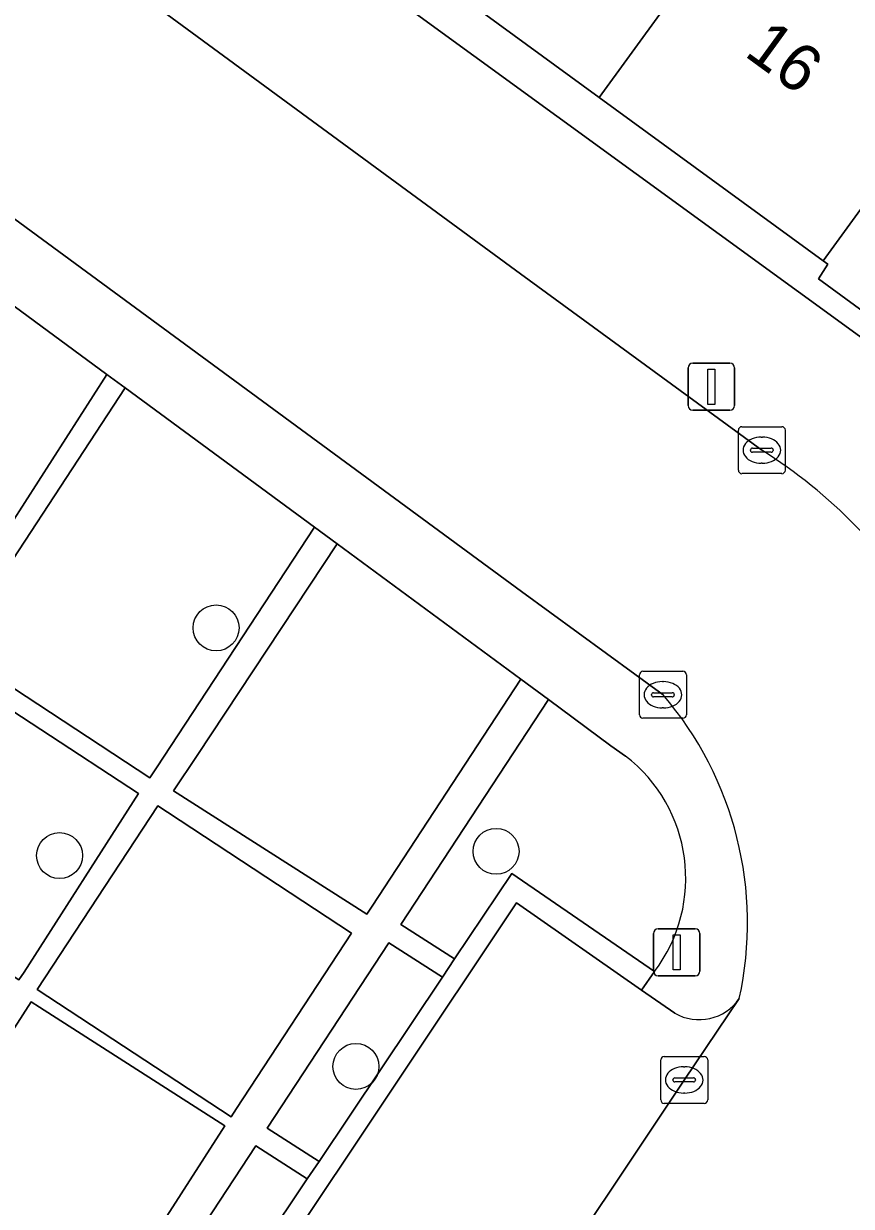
# Model space of a CAD drawing. Extents: x 160102 to 160934, y 382045 to 382923.
# Drawn here: x 160446.44 to 160464.08, y 382301.4 to 382326.59 of the extents above; entities that cross this region are included whole.
import ezdxf

# ---------------------------------------------------------------- set-up
doc = ezdxf.new("R2010")
doc.units = 0
for name, color, linetype in [('IMGEO_Boom', 7, 'Continuous'), ('IMGEO_Erf', 7, 'Continuous'), ('IMGEO_Groenvoorziening', 7, 'Continuous'), ('IMGEO_Kolk', 7, 'Continuous'), ('IMGEO_Lichtmast', 7, 'Continuous'), ('IMGEO_Pand', 7, 'Continuous'), ('IMGEO_Pand_nummerreeks', 7, 'Continuous'), ('IMGEO_Parkeervlak_open', 7, 'Continuous'), ('IMGEO_Rijbaan_lokaal_open', 7, 'Continuous'), ('IMGEO_Voetpad_open', 7, 'Continuous')]:
    doc.layers.add(name, color=color, linetype=linetype)

msp = doc.modelspace()

# ---------------------------------------------------------------- linework, layer by layer
at = {"layer": 'IMGEO_Boom'}
for centre in [(160450.542, 382313.722), (160447.207, 382308.872), (160456.508, 382308.962), (160453.522, 382304.38)]:
    msp.add_circle(centre, 0.489, dxfattribs=at)
at = {"layer": 'IMGEO_Erf'}
msp.add_lwpolyline([(160458.705, 382325.02), (160454.136, 382328.353), (160449.479, 382331.751), (160444.691, 382335.12), (160444.429, 382335.326), (160443.963, 382334.685), (160476.788, 382310.823), (160477.195, 382311.38), (160476.921, 382311.578), (160477.022, 382311.703), (160472.614, 382314.863), (160472.121, 382315.216), (160471.901, 382314.935), (160469.697, 382316.552), (160469.89, 382316.85), (160467.912, 382318.297), (160465.832, 382319.819), (160465.6, 382319.532), (160463.381, 382321.156), (160463.574, 382321.469), (160463.479, 382321.539)], close=True, dxfattribs=at)
at = {"layer": 'IMGEO_Groenvoorziening'}
for points in [[(160448.213, 382319.122), (160444.425, 382321.906), (160440.663, 382316.265), (160440.553, 382316.1), (160444.592, 382313.476), (160444.714, 382313.667)], [(160452.637, 382315.87), (160448.605, 382318.834), (160444.952, 382313.27), (160445.16, 382313.133), (160449.13, 382310.527), (160449.272, 382310.744)], [(160457.037, 382312.627), (160453.119, 382315.515), (160450.138, 382311.006), (160449.638, 382310.25), (160453.755, 382307.621), (160453.869, 382307.795)], [(160448.886, 382310.193), (160444.723, 382312.924), (160442.093, 382308.947), (160446.341, 382306.223), (160446.45, 382306.392)], [(160449.505, 382309.796), (160449.3, 382309.93), (160446.733, 382306.021), (160450.864, 382303.308), (160450.98, 382303.485), (160453.431, 382307.217)], [(160452.737, 382302.359), (160455.363, 382306.281), (160454.224, 382307.012), (160451.634, 382303.066)], [(160450.726, 382303.113), (160446.78, 382305.644), (160446.601, 382305.759), (160443.771, 382301.347), (160447.896, 382298.701), (160448.004, 382298.871)], [(160449.681, 382297.794), (160452.486, 382301.984), (160451.387, 382302.689), (160448.62, 382298.475)]]:
    msp.add_lwpolyline(points, close=True, dxfattribs=at)
msp.add_lwpolyline([(160459.264, 382310.993), (160458.953, 382311.213), (160457.625, 382312.193), (160454.481, 382307.403), (160455.623, 382306.67), (160456.844, 382308.493), (160459.882, 382306.403)], dxfattribs=at)
msp.add_arc((160457.266, 382308.387), 3.284, 322.8198, 52.5166, dxfattribs=at)
at = {"layer": 'IMGEO_Kolk'}
for p, q in [((160461.67, 382317.081), (160461.67, 382317.933)), ((160461.745, 382318.007), (160462.597, 382318.007)), ((160462.671, 382317.933), (160462.671, 382317.081)), ((160462.158, 382317.787), (160462.183, 382317.787)), ((160461.929, 382317.501), (160461.929, 382317.513)), ((160462.367, 382317.464), (160461.969, 382317.464)), ((160461.972, 382317.55), (160462.37, 382317.55)), ((160462.413, 382317.513), (160462.413, 382317.501)), ((160462.181, 382317.227), (160462.156, 382317.227)), ((160462.597, 382317.007), (160461.745, 382317.007)), ((160459.563, 382311.871), (160459.563, 382312.723)), ((160459.638, 382312.797), (160460.49, 382312.797)), ((160460.564, 382312.723), (160460.564, 382311.871)), ((160460.051, 382312.577), (160460.076, 382312.577)), ((160459.822, 382312.291), (160459.822, 382312.303)), ((160460.26, 382312.254), (160459.862, 382312.254)), ((160459.865, 382312.34), (160460.263, 382312.34)), ((160460.306, 382312.303), (160460.306, 382312.291)), ((160460.074, 382312.017), (160460.049, 382312.017)), ((160460.49, 382311.797), (160459.638, 382311.797)), ((160460.091, 382304.593), (160460.943, 382304.593)), ((160460.016, 382303.667), (160460.016, 382304.519)), ((160460.504, 382304.373), (160460.529, 382304.373)), ((160461.017, 382304.519), (160461.017, 382303.667)), ((160460.275, 382304.087), (160460.275, 382304.099)), ((160460.318, 382304.136), (160460.716, 382304.136)), ((160460.759, 382304.099), (160460.759, 382304.087)), ((160460.713, 382304.05), (160460.315, 382304.05)), ((160460.527, 382303.813), (160460.502, 382303.813)), ((160460.943, 382303.593), (160460.091, 382303.593))]:
    msp.add_line(p, q, dxfattribs=at)
for points in [[(160461.67, 382317.081), (160461.67, 382317.933)], [(160461.745, 382318.007), (160462.597, 382318.007)], [(160462.671, 382317.933), (160462.671, 382317.081)], [(160462.597, 382317.007), (160461.745, 382317.007)], [(160459.563, 382311.871), (160459.563, 382312.723)], [(160459.638, 382312.797), (160460.49, 382312.797)], [(160460.564, 382312.723), (160460.564, 382311.871)], [(160460.49, 382311.797), (160459.638, 382311.797)], [(160460.091, 382304.593), (160460.943, 382304.593)], [(160460.016, 382303.667), (160460.016, 382304.519)], [(160461.017, 382304.519), (160461.017, 382303.667)], [(160460.943, 382303.593), (160460.091, 382303.593)]]:
    msp.add_lwpolyline(points, dxfattribs=at)
for centre, radius, start, end in [((160461.747, 382317.931), 0.0765, 91.552, 178.448), ((160461.747, 382317.931), 0.0765, 91.552, 178.448), ((160462.595, 382317.931), 0.0765, 1.552, 88.448), ((160462.595, 382317.931), 0.0765, 1.552, 88.448), ((160461.969, 382317.51), 0.0403, 85.8775, 175.7526), ((160461.966, 382317.5), 0.0366, 178.938, 274.7102), ((160462.37, 382317.507), 0.043, 264.8664, 352.4533), ((160462.374, 382317.512), 0.0386, 1.7309, 96.639), ((160461.747, 382317.083), 0.0765, 181.552, 268.448), ((160461.747, 382317.083), 0.0765, 181.552, 268.448), ((160462.595, 382317.083), 0.0765, 271.552, 358.448), ((160462.595, 382317.083), 0.0765, 271.552, 358.448), ((160459.64, 382312.721), 0.0765, 91.552, 178.448), ((160459.64, 382312.721), 0.0765, 91.552, 178.448), ((160460.488, 382312.721), 0.0765, 1.552, 88.448), ((160460.488, 382312.721), 0.0765, 1.552, 88.448), ((160459.862, 382312.3), 0.0403, 85.8775, 175.7526), ((160459.859, 382312.29), 0.0366, 178.938, 274.7102), ((160460.263, 382312.297), 0.043, 264.8664, 352.4533), ((160460.267, 382312.302), 0.0386, 1.7309, 96.639), ((160459.64, 382311.873), 0.0765, 181.552, 268.448), ((160459.64, 382311.873), 0.0765, 181.552, 268.448), ((160460.488, 382311.873), 0.0765, 271.552, 358.448), ((160460.488, 382311.873), 0.0765, 271.552, 358.448), ((160460.093, 382304.517), 0.0765, 91.552, 178.448), ((160460.093, 382304.517), 0.0765, 91.552, 178.448), ((160460.941, 382304.517), 0.0765, 1.552, 88.448), ((160460.941, 382304.517), 0.0765, 1.552, 88.448), ((160460.315, 382304.096), 0.0403, 85.8775, 175.7526), ((160460.312, 382304.086), 0.0366, 178.938, 274.7102), ((160460.716, 382304.093), 0.043, 264.8664, 352.4533), ((160460.72, 382304.098), 0.0386, 1.7309, 96.639), ((160460.093, 382303.669), 0.0765, 181.552, 268.448), ((160460.093, 382303.669), 0.0765, 181.552, 268.448), ((160460.941, 382303.669), 0.0765, 271.552, 358.448), ((160460.941, 382303.669), 0.0765, 271.552, 358.448)]:
    msp.add_arc(centre, radius, start, end, dxfattribs=at)
for centre, major_axis, ratio, start_param, end_param in [((160462.157, 382317.507), (-0.387, 0.002), 0.722429, 4.712389, 7.853982), ((160462.182, 382317.507), (-0.39, 0.002), 0.717154, 1.570796, 4.712389), ((160460.05, 382312.297), (-0.387, 0.002), 0.722429, 4.712389, 7.853982), ((160460.075, 382312.297), (-0.39, 0.002), 0.717154, 1.570796, 4.712389), ((160460.503, 382304.093), (-0.387, 0.002), 0.722429, 4.712389, 7.853982), ((160460.528, 382304.093), (-0.39, 0.002), 0.717154, 1.570796, 4.712389)]:
    msp.add_ellipse(centre, major_axis=major_axis, ratio=ratio, start_param=start_param, end_param=end_param, dxfattribs=at)
at = {"layer": 'IMGEO_Lichtmast'}
for p, q in [((160460.6, 382318.458), (160460.6, 382319.258)), ((160460.6, 382319.258), (160460.6, 382318.458)), ((160460.7, 382319.358), (160461.49, 382319.358)), ((160461.49, 382319.358), (160460.7, 382319.358)), ((160461.59, 382319.258), (160461.59, 382318.458)), ((160461.59, 382318.458), (160461.59, 382319.258)), ((160461.49, 382318.358), (160460.7, 382318.358)), ((160460.7, 382318.358), (160461.49, 382318.358)), ((160459.861, 382306.411), (160459.861, 382307.211)), ((160459.861, 382307.211), (160459.861, 382306.411)), ((160459.961, 382307.311), (160460.751, 382307.311)), ((160460.751, 382307.311), (160459.961, 382307.311)), ((160460.851, 382307.211), (160460.851, 382306.411)), ((160460.851, 382306.411), (160460.851, 382307.211)), ((160460.751, 382306.311), (160459.961, 382306.311)), ((160459.961, 382306.311), (160460.751, 382306.311))]:
    msp.add_line(p, q, dxfattribs=at)
for points in [[(160461.02, 382319.233), (160461.17, 382319.233), (160461.17, 382318.483), (160461.02, 382318.483), (160461.02, 382319.233)], [(160460.281, 382307.186), (160460.431, 382307.186), (160460.431, 382306.436), (160460.281, 382306.436), (160460.281, 382307.186)]]:
    msp.add_lwpolyline(points, dxfattribs=at)
for centre, start, end in [((160460.7, 382319.258), 90, 180), ((160460.7, 382319.258), 90, 180), ((160461.49, 382319.258), 0, 90), ((160461.49, 382319.258), 360, 90), ((160460.7, 382318.458), 180, 270), ((160460.7, 382318.458), 180, 270), ((160461.49, 382318.458), 270, 0), ((160461.49, 382318.458), 270, 0), ((160459.961, 382307.211), 90, 180), ((160459.961, 382307.211), 90, 180), ((160460.751, 382307.211), 0, 90), ((160460.751, 382307.211), 360, 90), ((160459.961, 382306.411), 180, 270), ((160459.961, 382306.411), 180, 270), ((160460.751, 382306.411), 270, 0), ((160460.751, 382306.411), 270, 0)]:
    msp.add_arc(centre, 0.1, start, end, dxfattribs=at)
at = {"layer": 'IMGEO_Pand'}
for points in [[(160458.289, 382334.067), (160454.136, 382328.353), (160458.705, 382325.02), (160462.864, 382330.742)], [(160458.705, 382325.02), (160463.479, 382321.539), (160467.643, 382327.268), (160462.864, 382330.742)], [(160472.086, 382324.039), (160467.643, 382327.268), (160463.479, 382321.539), (160463.574, 382321.469), (160463.381, 382321.156), (160465.6, 382319.532), (160465.832, 382319.819), (160467.912, 382318.297)]]:
    msp.add_lwpolyline(points, close=True, dxfattribs=at)
at = {"layer": 'IMGEO_Parkeervlak_open'}
for points in [[(160460.314, 382305.516), (160459.607, 382306.008), (160456.941, 382307.864), (160449.221, 382296.302), (160452.326, 382294.191), (160452.616, 382293.994)], [(160460.518, 382304.092), (160461.691, 382305.827)], [(160452.931, 382292.724), (160453.615, 382293.741), (160460.518, 382304.092)]]:
    msp.add_lwpolyline(points, dxfattribs=at)
msp.add_arc((160460.834, 382306.417), 1.04, 239.9845, 325.4693, dxfattribs=at)
at = {"layer": 'IMGEO_Rijbaan_lokaal_open'}
for points in [[(160462.17, 382317.506), (160457.027, 382321.264), (160409.865, 382355.87)], [(160407.614, 382350.811), (160457.05, 382314.494), (160460.065, 382312.299)], [(160461.691, 382305.827), (160460.518, 382304.092), (160453.615, 382293.741), (160452.931, 382292.724), (160457.422, 382289.591), (160458.105, 382290.597), (160465.113, 382301.149), (160467.42, 382304.585), (160467.484, 382305.128)]]:
    msp.add_lwpolyline(points, dxfattribs=at)
for centre, radius, start, end in [((160456.636, 382308.598), 10.487, 29.9298, 58.1529), ((160454.398, 382307.435), 7.468, 347.5661, 40.6396)]:
    msp.add_arc(centre, radius, start, end, dxfattribs=at)
at = {"layer": 'IMGEO_Voetpad_open'}
for points in [[(160459.654, 382279.028), (160461.076, 382278.193), (160462.039, 382279.64), (160462.512, 382280.35), (160477.931, 382303.512), (160480.172, 382306.873), (160477.183, 382309.073), (160477.868, 382310.038), (160476.788, 382310.823), (160443.963, 382334.685), (160442.192, 382335.973), (160413.948, 382356.505)], [(160409.865, 382355.87), (160457.027, 382321.264), (160462.17, 382317.506)], [(160460.065, 382312.299), (160457.05, 382314.494), (160407.614, 382350.811)], [(160405.89, 382349.969), (160423.126, 382337.563), (160438.839, 382326.013), (160442.737, 382323.147), (160444.023, 382322.202), (160444.425, 382321.906), (160448.213, 382319.122), (160448.605, 382318.834), (160452.637, 382315.87), (160453.119, 382315.515), (160457.037, 382312.627), (160457.625, 382312.193), (160458.953, 382311.213), (160459.264, 382310.993)], [(160444.952, 382313.27), (160448.605, 382318.834), (160448.213, 382319.122), (160444.714, 382313.667)], [(160448.62, 382298.475), (160451.387, 382302.689), (160452.486, 382301.984), (160452.737, 382302.359), (160451.634, 382303.066), (160454.224, 382307.012), (160455.363, 382306.281), (160455.623, 382306.67), (160454.481, 382307.403), (160457.625, 382312.193), (160457.037, 382312.627), (160453.869, 382307.795), (160453.755, 382307.621), (160449.638, 382310.25), (160450.138, 382311.006), (160453.119, 382315.515), (160452.637, 382315.87), (160449.272, 382310.744), (160449.13, 382310.527), (160445.16, 382313.133)], [(160459.882, 382306.403), (160459.607, 382306.008), (160460.314, 382305.516)]]:
    msp.add_lwpolyline(points, dxfattribs=at)
for points in [[(160442.093, 382308.947), (160444.723, 382312.924), (160448.886, 382310.193), (160446.45, 382306.392), (160446.341, 382306.223)], [(160449.505, 382309.796), (160453.431, 382307.217), (160450.98, 382303.485), (160450.864, 382303.308), (160446.733, 382306.021), (160449.3, 382309.93)], [(160456.941, 382307.864), (160459.607, 382306.008), (160459.882, 382306.403), (160456.844, 382308.493), (160455.623, 382306.67), (160455.363, 382306.281), (160452.737, 382302.359), (160452.486, 382301.984), (160449.681, 382297.794), (160449.432, 382297.421), (160448.611, 382296.195), (160452.063, 382293.807), (160452.326, 382294.191), (160449.221, 382296.302)], [(160446.78, 382305.644), (160450.726, 382303.113), (160448.004, 382298.871), (160447.896, 382298.701), (160443.771, 382301.347), (160446.601, 382305.759)]]:
    msp.add_lwpolyline(points, close=True, dxfattribs=at)
for centre, radius, start, end in [((160456.636, 382308.598), 10.487, 29.9298, 58.1529), ((160454.398, 382307.435), 7.468, 347.5661, 40.6396), ((160457.266, 382308.387), 3.284, 322.8198, 52.5166), ((160460.834, 382306.417), 1.04, 239.9845, 325.4693)]:
    msp.add_arc(centre, radius, start, end, dxfattribs=at)

# ---------------------------------------------------------------- texts
at = {"layer": 'IMGEO_Pand_nummerreeks'}
msp.add_text('16', height=1, rotation=323.942, dxfattribs=at).set_placement((160461.77, 382325.924))

doc.saveas('drawing.dxf')
